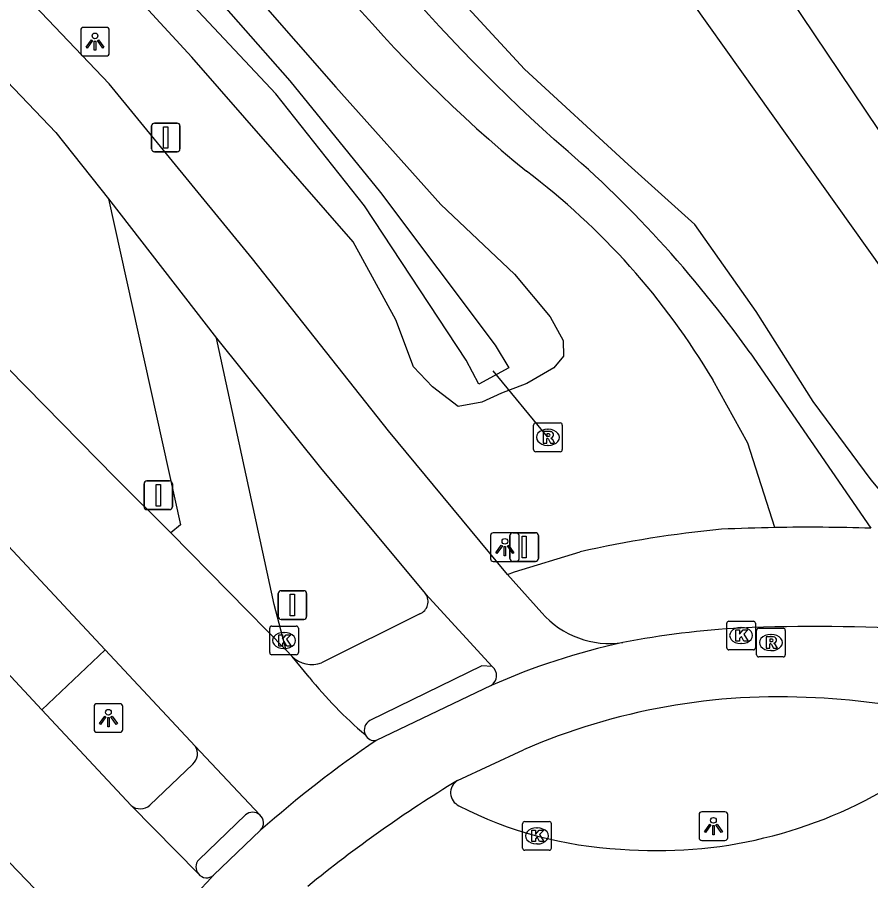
# Model space of a CAD drawing. Extents: x 155275 to 156263, y 382654 to 383635.
# Drawn here: x 155449.18 to 155478.95, y 382875.87 to 382905.98 of the extents above; entities that cross this region are included whole.
import ezdxf

# ---------------------------------------------------------------- set-up
doc = ezdxf.new("R2010")
doc.units = 0
for name, color, linetype in [('IMGEO_Afsluitpaal', 7, 'Continuous'), ('IMGEO_Duiker', 7, 'Continuous'), ('IMGEO_Fietspad_gesloten', 7, 'Continuous'), ('IMGEO_Groenvoorziening', 7, 'Continuous'), ('IMGEO_Kolk', 7, 'Continuous'), ('IMGEO_Lichtpunt', 7, 'Continuous'), ('IMGEO_Rijbaan_regionaal_gesloten', 7, 'Continuous'), ('IMGEO_Rioolput', 7, 'Continuous'), ('IMGEO_Verkeersbordpaal', 7, 'Continuous'), ('IMGEO_Voetpad_halfverhard', 7, 'Continuous'), ('IMGEO_Voetpad_open', 7, 'Continuous'), ('IMGEO_Waterloop', 7, 'Continuous')]:
    doc.layers.add(name, color=color, linetype=linetype)

msp = doc.modelspace()

# ---------------------------------------------------------------- linework, layer by layer
at = {"layer": 'IMGEO_Afsluitpaal'}
for p, q in [((155466.364, 382887.106), (155466.364, 382887.906)), ((155466.364, 382887.906), (155466.364, 382887.106)), ((155466.464, 382888.006), (155467.254, 382888.006)), ((155467.254, 382888.006), (155466.464, 382888.006)), ((155467.354, 382887.906), (155467.354, 382887.106)), ((155467.354, 382887.106), (155467.354, 382887.906)), ((155467.254, 382887.006), (155466.464, 382887.006)), ((155466.464, 382887.006), (155467.254, 382887.006))]:
    msp.add_line(p, q, dxfattribs=at)
msp.add_lwpolyline([(155466.784, 382887.881), (155466.934, 382887.881), (155466.934, 382887.131), (155466.784, 382887.131), (155466.784, 382887.881)], dxfattribs=at)
for centre, start, end in [((155466.464, 382887.906), 90, 180), ((155466.464, 382887.906), 90, 180), ((155467.254, 382887.906), 0, 90), ((155467.254, 382887.906), 360, 90), ((155466.464, 382887.106), 180, 270), ((155466.464, 382887.106), 180, 270), ((155467.254, 382887.106), 270, 0), ((155467.254, 382887.106), 270, 0)]:
    msp.add_arc(centre, 0.1, start, end, dxfattribs=at)
at = {"layer": 'IMGEO_Duiker'}
msp.add_lwpolyline([(155465.761, 382893.657), (155467.665, 382891.352)], dxfattribs=at)
at = {"layer": 'IMGEO_Fietspad_gesloten'}
for points in [[(155466.274, 382886.546), (155462.125, 382891.56), (155457.382, 382897.564), (155452.381, 382903.663), (155418.229, 382939.486), (155388.973, 382969.911), (155384.202, 382974.94), (155380.679, 382978.82)], [(155382.074, 382973.524), (155387.267, 382968.01), (155417.502, 382936.566), (155450.523, 382901.964), (155452.359, 382899.653)], [(155452.359, 382899.653), (155456.126, 382894.796)], [(155452.359, 382899.653), (155454.868, 382888.278), (155454.538, 382887.999)], [(155456.126, 382894.796), (155459.802, 382890.211), (155463.42, 382885.872)], [(155458.558, 382883.91), (155458.138, 382885.498), (155456.126, 382894.796)], [(155467.471, 382885.215), (155466.274, 382886.546)], [(155463.42, 382885.872), (155465.744, 382883.339)], [(155465.704, 382882.676), (155461.699, 382880.761)], [(155464.531, 382879.361), (155466.833, 382880.434)], [(155457.667, 382877.628), (155456.026, 382876.064)]]:
    msp.add_lwpolyline(points, dxfattribs=at)
for centre, radius, start, end in [((155469.838, 382887.293), 3.15, 221.2803, 278.409), ((155475.963, 382854.966), 29.755, 92.9722, 100.9732), ((155476.977, 382824.248), 60.487, 86.41928, 92.42309), ((155475.451, 382860.62), 24.114, 102.3376, 113.8427), ((155465.495, 382883.021), 0.404, 301.1586, 51.9362), ((155475.754, 382859.859), 22.426, 86.764, 113.4406), ((155475.461, 382852.596), 29.694, 77.806, 86.9903)]:
    msp.add_arc(centre, radius, start, end, dxfattribs=at)
at = {"layer": 'IMGEO_Groenvoorziening'}
for points in [[(155447.775, 382917.285), (155454.703, 382909.926), (155460.293, 382903.543), (155463.956, 382899.45), (155466.518, 382897.024), (155467.762, 382895.538), (155468.224, 382894.705), (155468.233, 382894.159), (155467.888, 382893.76), (155466.948, 382893.209), (155466.064, 382892.869), (155465.377, 382892.557), (155464.556, 382892.407), (155463.66, 382893.099), (155462.999, 382893.797), (155462.379, 382895.436), (155460.89, 382898.156), (155455.27, 382904.593), (155445.485, 382915.19), (155436.945, 382924.144), (155416.355, 382945.549), (155391.148, 382972.039)], [(155449.307, 382930.467), (155455.341, 382931.206), (155459.985, 382927.921), (155460.189, 382920.613), (155462.731, 382920.535), (155484.389, 382890.104)], [(155485.973, 382892.026), (155463.032, 382926.144)], [(155480.428, 382888.102), (155478.96, 382889.854), (155476.942, 382892.584), (155474.948, 382895.718), (155472.811, 382898.757), (155470.484, 382900.847), (155466.876, 382904.17), (155462.935, 382908.444), (155460.869, 382910.723), (155458.708, 382913.952), (155456.833, 382917.181), (155453.913, 382921.454), (155450.071, 382925.825), (155449.456, 382924.804)], [(155452.242, 382883.926), (155450.038, 382881.825)]]:
    msp.add_lwpolyline(points, dxfattribs=at)
at = {"layer": 'IMGEO_Kolk'}
for p, q in [((155474.001, 382884.921), (155474.853, 382884.921)), ((155457.982, 382883.824), (155457.982, 382884.676)), ((155458.057, 382884.75), (155458.909, 382884.75)), ((155458.983, 382884.676), (155458.983, 382883.824)), ((155473.926, 382883.995), (155473.926, 382884.847)), ((155474.414, 382884.701), (155474.439, 382884.701)), ((155474.927, 382884.847), (155474.927, 382883.995)), ((155458.47, 382884.53), (155458.495, 382884.53)), ((155458.493, 382883.97), (155458.468, 382883.97)), ((155474.437, 382884.141), (155474.412, 382884.141)), ((155458.909, 382883.75), (155458.057, 382883.75)), ((155474.853, 382883.921), (155474.001, 382883.921)), ((155466.805, 382877.006), (155466.805, 382877.858)), ((155466.88, 382877.932), (155467.732, 382877.932)), ((155467.293, 382877.712), (155467.318, 382877.712)), ((155467.806, 382877.858), (155467.806, 382877.006)), ((155467.316, 382877.152), (155467.291, 382877.152)), ((155467.732, 382876.932), (155466.88, 382876.932))]:
    msp.add_line(p, q, dxfattribs=at)
for points in [[(155474.001, 382884.921), (155474.853, 382884.921)], [(155457.982, 382883.824), (155457.982, 382884.676)], [(155458.057, 382884.75), (155458.909, 382884.75)], [(155458.983, 382884.676), (155458.983, 382883.824)], [(155473.926, 382883.995), (155473.926, 382884.847)], [(155474.247, 382884.621), (155474.37, 382884.621), (155474.37, 382884.47), (155474.5, 382884.621), (155474.664, 382884.621), (155474.518, 382884.47), (155474.671, 382884.221), (155474.519, 382884.221), (155474.434, 382884.385), (155474.37, 382884.318), (155474.37, 382884.221), (155474.247, 382884.221), (155474.247, 382884.621)], [(155474.927, 382884.847), (155474.927, 382883.995)], [(155458.303, 382884.45), (155458.426, 382884.45), (155458.426, 382884.299), (155458.556, 382884.45), (155458.72, 382884.45), (155458.574, 382884.299), (155458.727, 382884.05), (155458.575, 382884.05), (155458.49, 382884.214), (155458.426, 382884.147), (155458.426, 382884.05), (155458.303, 382884.05), (155458.303, 382884.45)], [(155458.909, 382883.75), (155458.057, 382883.75)], [(155474.853, 382883.921), (155474.001, 382883.921)], [(155466.805, 382877.006), (155466.805, 382877.858)], [(155466.88, 382877.932), (155467.732, 382877.932)], [(155467.806, 382877.858), (155467.806, 382877.006)], [(155467.126, 382877.632), (155467.249, 382877.632), (155467.249, 382877.481), (155467.379, 382877.632), (155467.543, 382877.632), (155467.397, 382877.481), (155467.55, 382877.232), (155467.398, 382877.232), (155467.313, 382877.396), (155467.249, 382877.329), (155467.249, 382877.232), (155467.126, 382877.232), (155467.126, 382877.632)], [(155467.732, 382876.932), (155466.88, 382876.932)]]:
    msp.add_lwpolyline(points, dxfattribs=at)
for centre, start, end in [((155474.003, 382884.845), 91.552, 178.448), ((155474.003, 382884.845), 91.552, 178.448), ((155474.851, 382884.845), 1.552, 88.448), ((155474.851, 382884.845), 1.552, 88.448), ((155458.059, 382884.674), 91.552, 178.448), ((155458.059, 382884.674), 91.552, 178.448), ((155458.907, 382884.674), 1.552, 88.448), ((155458.907, 382884.674), 1.552, 88.448), ((155474.003, 382883.997), 181.552, 268.448), ((155474.003, 382883.997), 181.552, 268.448), ((155474.851, 382883.997), 271.552, 358.448), ((155474.851, 382883.997), 271.552, 358.448), ((155458.059, 382883.826), 181.552, 268.448), ((155458.059, 382883.826), 181.552, 268.448), ((155458.907, 382883.826), 271.552, 358.448), ((155458.907, 382883.826), 271.552, 358.448), ((155466.882, 382877.856), 91.552, 178.448), ((155466.882, 382877.856), 91.552, 178.448), ((155467.73, 382877.856), 1.552, 88.448), ((155467.73, 382877.856), 1.552, 88.448), ((155466.882, 382877.008), 181.552, 268.448), ((155466.882, 382877.008), 181.552, 268.448), ((155467.73, 382877.008), 271.552, 358.448), ((155467.73, 382877.008), 271.552, 358.448)]:
    msp.add_arc(centre, 0.0765, start, end, dxfattribs=at)
for centre, major_axis, ratio, start_param, end_param in [((155474.413, 382884.421), (-0.387, 0.002), 0.722429, 4.712389, 7.853982), ((155474.438, 382884.421), (-0.39, 0.002), 0.717154, 1.570796, 4.712389), ((155458.469, 382884.25), (-0.387, 0.002), 0.722429, 4.712389, 7.853982), ((155458.494, 382884.25), (-0.39, 0.002), 0.717154, 1.570796, 4.712389), ((155467.292, 382877.432), (-0.387, 0.002), 0.722429, 4.712389, 7.853982), ((155467.317, 382877.432), (-0.39, 0.002), 0.717154, 1.570796, 4.712389)]:
    msp.add_ellipse(centre, major_axis=major_axis, ratio=ratio, start_param=start_param, end_param=end_param, dxfattribs=at)
at = {"layer": 'IMGEO_Lichtpunt'}
for p, q in [((155451.39, 382905.536), (155451.39, 382904.729)), ((155451.39, 382905.536), (155451.39, 382904.729)), ((155452.292, 382905.631), (155451.484, 382905.631)), ((155452.292, 382905.631), (155451.484, 382905.631)), ((155452.386, 382904.729), (155452.386, 382905.536)), ((155452.386, 382904.729), (155452.386, 382905.536)), ((155451.484, 382904.635), (155452.292, 382904.635)), ((155451.484, 382904.635), (155452.292, 382904.635)), ((155465.686, 382887.908), (155465.686, 382887.101)), ((155465.686, 382887.908), (155465.686, 382887.101)), ((155466.588, 382888.003), (155465.78, 382888.003)), ((155466.588, 382888.003), (155465.78, 382888.003)), ((155466.682, 382887.101), (155466.682, 382887.908)), ((155466.682, 382887.101), (155466.682, 382887.908)), ((155465.78, 382887.007), (155466.588, 382887.007)), ((155465.78, 382887.007), (155466.588, 382887.007)), ((155451.859, 382881.948), (155451.859, 382881.141)), ((155451.859, 382881.948), (155451.859, 382881.141)), ((155452.761, 382882.043), (155451.953, 382882.043)), ((155452.761, 382882.043), (155451.953, 382882.043)), ((155452.855, 382881.141), (155452.855, 382881.948)), ((155452.855, 382881.141), (155452.855, 382881.948)), ((155451.953, 382881.047), (155452.761, 382881.047)), ((155451.953, 382881.047), (155452.761, 382881.047)), ((155473.863, 382878.273), (155473.055, 382878.273)), ((155473.863, 382878.273), (155473.055, 382878.273)), ((155472.961, 382878.178), (155472.961, 382877.371)), ((155472.961, 382878.178), (155472.961, 382877.371)), ((155473.957, 382877.371), (155473.957, 382878.178)), ((155473.957, 382877.371), (155473.957, 382878.178)), ((155473.055, 382877.277), (155473.863, 382877.277)), ((155473.055, 382877.277), (155473.863, 382877.277))]:
    msp.add_line(p, q, dxfattribs=at)
for points in [[(155451.764, 382905.2), (155451.803, 382905.172), (155451.615, 382904.91), (155451.577, 382904.937), (155451.764, 382905.2)], [(155451.866, 382905.152), (155451.913, 382905.152), (155451.913, 382904.83), (155451.866, 382904.83), (155451.866, 382905.152)], [(155451.976, 382905.172), (155452.014, 382905.199), (155452.201, 382904.937), (155452.162, 382904.909), (155451.976, 382905.172)], [(155466.06, 382887.572), (155466.099, 382887.544), (155465.911, 382887.282), (155465.873, 382887.309), (155466.06, 382887.572)], [(155466.162, 382887.524), (155466.209, 382887.524), (155466.209, 382887.202), (155466.162, 382887.202), (155466.162, 382887.524)], [(155466.272, 382887.544), (155466.31, 382887.571), (155466.497, 382887.309), (155466.458, 382887.281), (155466.272, 382887.544)], [(155452.233, 382881.612), (155452.272, 382881.584), (155452.084, 382881.322), (155452.046, 382881.349), (155452.233, 382881.612)], [(155452.335, 382881.564), (155452.382, 382881.564), (155452.382, 382881.242), (155452.335, 382881.242), (155452.335, 382881.564)], [(155452.445, 382881.584), (155452.483, 382881.611), (155452.67, 382881.349), (155452.631, 382881.321), (155452.445, 382881.584)], [(155473.335, 382877.842), (155473.374, 382877.814), (155473.186, 382877.552), (155473.148, 382877.579), (155473.335, 382877.842)], [(155473.437, 382877.794), (155473.484, 382877.794), (155473.484, 382877.472), (155473.437, 382877.472), (155473.437, 382877.794)], [(155473.547, 382877.814), (155473.585, 382877.841), (155473.772, 382877.579), (155473.733, 382877.551), (155473.547, 382877.814)]]:
    msp.add_lwpolyline(points, dxfattribs=at)
for centre in [(155451.889, 382905.334), (155466.185, 382887.706), (155452.358, 382881.746), (155473.46, 382877.976)]:
    msp.add_circle(centre, 0.0994, dxfattribs=at)
for centre, start, end in [((155451.484, 382905.536), 90, 180), ((155451.484, 382905.536), 90, 180), ((155452.292, 382905.536), 0, 90), ((155452.292, 382905.536), 0, 90), ((155451.484, 382904.729), 180, 270), ((155451.484, 382904.729), 180, 270), ((155452.292, 382904.729), 270, 0), ((155452.292, 382904.729), 270, 360), ((155465.78, 382887.908), 90, 180), ((155465.78, 382887.908), 90, 180), ((155466.588, 382887.908), 0, 90), ((155466.588, 382887.908), 0, 90), ((155465.78, 382887.101), 180, 270), ((155465.78, 382887.101), 180, 270), ((155466.588, 382887.101), 270, 0), ((155466.588, 382887.101), 270, 360), ((155451.953, 382881.948), 90, 180), ((155451.953, 382881.948), 90, 180), ((155452.761, 382881.948), 0, 90), ((155452.761, 382881.948), 0, 90), ((155451.953, 382881.141), 180, 270), ((155451.953, 382881.141), 180, 270), ((155452.761, 382881.141), 270, 0), ((155452.761, 382881.141), 270, 360), ((155473.055, 382878.178), 90, 180), ((155473.055, 382878.178), 90, 180), ((155473.863, 382878.178), 0, 90), ((155473.863, 382878.178), 0, 90), ((155473.055, 382877.371), 180, 270), ((155473.055, 382877.371), 180, 270), ((155473.863, 382877.371), 270, 0), ((155473.863, 382877.371), 270, 360)]:
    msp.add_arc(centre, 0.0946, start, end, dxfattribs=at)
at = {"layer": 'IMGEO_Rijbaan_regionaal_gesloten'}
for points in [[(155450.038, 382881.825), (155447.09, 382884.981), (155442.782, 382889.374), (155287.661, 383051.161)], [(155433.165, 382905.476), (155436.926, 382900.682), (155441.293, 382895.656), (155452.242, 382883.926)], [(155454.538, 382887.999), (155452.599, 382889.919), (155446.983, 382895.628)], [(155458.558, 382883.91), (155454.538, 382887.999)], [(155452.242, 382883.926), (155455.383, 382880.561)], [(155458.765, 382883.686), (155458.558, 382883.91)], [(155459.357, 382882.969), (155458.765, 382883.686)], [(155443.924, 382881.684), (155450.367, 382874.978)], [(155453.147, 382878.496), (155450.038, 382881.825)], [(155455.383, 382880.561), (155457.636, 382878.166)], [(155455.495, 382876.107), (155453.147, 382878.496)]]:
    msp.add_lwpolyline(points, dxfattribs=at)
for centre, radius, start, end in [((155470.645, 382892.05), 14.488, 218.815, 229.9125), ((155461.644, 382881.119), 0.363, 205.037, 278.6473), ((155484.59, 382847.141), 40.674, 124.2496, 131.4472), ((155488.028, 382840.601), 45.326, 121.2247, 129.3198), ((155464.789, 382878.937), 0.496, 121.3726, 245.6823), ((155471.519, 382892.746), 15.826, 265.2764, 301.8013), ((155470.889, 382890.729), 13.772, 242.7588, 267.1998), ((155457.39, 382877.882), 0.376, 317.5351, 49.0604), ((155474.065, 382858.75), 25.003, 136.1758, 148.2651), ((155455.782, 382876.346), 0.373, 219.7952, 310.9455)]:
    msp.add_arc(centre, radius, start, end, dxfattribs=at)
at = {"layer": 'IMGEO_Rioolput'}
for p, q in [((155467.263, 382891.833), (155468.115, 382891.833)), ((155467.188, 382890.907), (155467.188, 382891.759)), ((155467.676, 382891.613), (155467.701, 382891.613)), ((155468.189, 382891.759), (155468.189, 382890.907)), ((155467.699, 382891.053), (155467.674, 382891.053)), ((155468.115, 382890.833), (155467.263, 382890.833)), ((155474.966, 382883.749), (155474.966, 382884.601)), ((155475.041, 382884.675), (155475.893, 382884.675)), ((155475.967, 382884.601), (155475.967, 382883.749)), ((155475.454, 382884.455), (155475.479, 382884.455)), ((155475.893, 382883.675), (155475.041, 382883.675)), ((155475.477, 382883.895), (155475.452, 382883.895))]:
    msp.add_line(p, q, dxfattribs=at)
for points in [[(155467.263, 382891.833), (155468.115, 382891.833)], [(155467.188, 382890.907), (155467.188, 382891.759)], [(155467.777, 382891.531), (155467.525, 382891.533), (155467.525, 382891.133)], [(155468.189, 382891.759), (155468.189, 382890.907)], [(155467.525, 382891.133), (155467.649, 382891.133), (155467.649, 382891.295), (155467.66, 382891.295)], [(155467.703, 382891.452), (155467.649, 382891.452), (155467.649, 382891.371)], [(155467.649, 382891.371), (155467.701, 382891.371)], [(155467.707, 382891.266), (155467.778, 382891.133), (155467.918, 382891.133), (155467.853, 382891.259)], [(155468.115, 382890.833), (155467.263, 382890.833)], [(155474.966, 382883.749), (155474.966, 382884.601)], [(155475.041, 382884.675), (155475.893, 382884.675)], [(155475.967, 382884.601), (155475.967, 382883.749)], [(155475.555, 382884.373), (155475.303, 382884.375), (155475.303, 382883.975)], [(155475.481, 382884.294), (155475.427, 382884.294), (155475.427, 382884.213)], [(155475.303, 382883.975), (155475.427, 382883.975), (155475.427, 382884.137), (155475.438, 382884.137)], [(155475.427, 382884.213), (155475.479, 382884.213)], [(155475.485, 382884.108), (155475.556, 382883.975), (155475.696, 382883.975), (155475.631, 382884.101)], [(155475.893, 382883.675), (155475.041, 382883.675)]]:
    msp.add_lwpolyline(points, dxfattribs=at)
for centre, radius, start, end in [((155467.265, 382891.757), 0.0765, 91.552, 178.448), ((155467.265, 382891.757), 0.0765, 91.552, 178.448), ((155468.113, 382891.757), 0.0765, 1.552, 88.448), ((155468.113, 382891.757), 0.0765, 1.552, 88.448), ((155467.776, 382891.421), 0.109, 350.3612, 89.416), ((155467.659, 382891.242), 0.0533, 26.0293, 88.6989), ((155467.685, 382891.56), 0.19, 274.7715, 282.9687), ((155467.709, 382891.356), 0.0964, 77.0061, 93.1865), ((155467.723, 382891.413), 0.0378, 276.6634, 79.6772), ((155467.774, 382891.421), 0.112, 277.5842, 350.9817), ((155467.758, 382891.206), 0.108, 29.5134, 73.7905), ((155467.265, 382890.909), 0.0765, 181.552, 268.448), ((155467.265, 382890.909), 0.0765, 181.552, 268.448), ((155468.113, 382890.909), 0.0765, 271.552, 358.448), ((155468.113, 382890.909), 0.0765, 271.552, 358.448), ((155475.043, 382884.599), 0.0765, 91.552, 178.448), ((155475.043, 382884.599), 0.0765, 91.552, 178.448), ((155475.891, 382884.599), 0.0765, 1.552, 88.448), ((155475.891, 382884.599), 0.0765, 1.552, 88.448), ((155475.487, 382884.198), 0.0964, 77.0061, 93.1865), ((155475.501, 382884.255), 0.0378, 276.6634, 79.6772), ((155475.554, 382884.263), 0.109, 350.3612, 89.416), ((155475.437, 382884.084), 0.0533, 26.0293, 88.6989), ((155475.463, 382884.402), 0.19, 274.7715, 282.9687), ((155475.552, 382884.263), 0.112, 277.5842, 350.9817), ((155475.536, 382884.048), 0.108, 29.5134, 73.7905), ((155475.043, 382883.751), 0.0765, 181.552, 268.448), ((155475.043, 382883.751), 0.0765, 181.552, 268.448), ((155475.891, 382883.751), 0.0765, 271.552, 358.448), ((155475.891, 382883.751), 0.0765, 271.552, 358.448)]:
    msp.add_arc(centre, radius, start, end, dxfattribs=at)
for centre, major_axis, ratio, start_param, end_param in [((155467.675, 382891.333), (-0.387, 0.002), 0.722429, 4.712389, 7.853982), ((155467.7, 382891.333), (-0.39, 0.002), 0.717154, 1.570796, 4.712389), ((155475.453, 382884.175), (-0.387, 0.002), 0.722429, 4.712389, 7.853982), ((155475.478, 382884.175), (-0.39, 0.002), 0.717154, 1.570796, 4.712389)]:
    msp.add_ellipse(centre, major_axis=major_axis, ratio=ratio, start_param=start_param, end_param=end_param, dxfattribs=at)
at = {"layer": 'IMGEO_Verkeersbordpaal'}
for p, q in [((155453.863, 382901.391), (155453.863, 382902.191)), ((155453.863, 382902.191), (155453.863, 382901.391)), ((155453.963, 382902.291), (155454.753, 382902.291)), ((155454.753, 382902.291), (155453.963, 382902.291)), ((155454.853, 382902.191), (155454.853, 382901.391)), ((155454.853, 382901.391), (155454.853, 382902.191)), ((155454.753, 382901.291), (155453.963, 382901.291)), ((155453.963, 382901.291), (155454.753, 382901.291)), ((155453.601, 382888.911), (155453.601, 382889.711)), ((155453.601, 382889.711), (155453.601, 382888.911)), ((155453.701, 382889.811), (155454.491, 382889.811)), ((155454.491, 382889.811), (155453.701, 382889.811)), ((155454.591, 382889.711), (155454.591, 382888.911)), ((155454.591, 382888.911), (155454.591, 382889.711)), ((155454.491, 382888.811), (155453.701, 382888.811)), ((155453.701, 382888.811), (155454.491, 382888.811)), ((155458.281, 382885.083), (155458.281, 382885.883)), ((155458.281, 382885.883), (155458.281, 382885.083)), ((155458.381, 382885.983), (155459.171, 382885.983)), ((155459.171, 382885.983), (155458.381, 382885.983)), ((155459.271, 382885.883), (155459.271, 382885.083)), ((155459.271, 382885.083), (155459.271, 382885.883)), ((155459.171, 382884.983), (155458.381, 382884.983)), ((155458.381, 382884.983), (155459.171, 382884.983))]:
    msp.add_line(p, q, dxfattribs=at)
for points in [[(155454.283, 382902.166), (155454.433, 382902.166), (155454.433, 382901.416), (155454.283, 382901.416), (155454.283, 382902.166)], [(155454.021, 382889.686), (155454.171, 382889.686), (155454.171, 382888.936), (155454.021, 382888.936), (155454.021, 382889.686)], [(155458.701, 382885.858), (155458.851, 382885.858), (155458.851, 382885.108), (155458.701, 382885.108), (155458.701, 382885.858)]]:
    msp.add_lwpolyline(points, dxfattribs=at)
for centre, start, end in [((155453.963, 382902.191), 90, 180), ((155453.963, 382902.191), 90, 180), ((155454.753, 382902.191), 0, 90), ((155454.753, 382902.191), 360, 90), ((155453.963, 382901.391), 180, 270), ((155453.963, 382901.391), 180, 270), ((155454.753, 382901.391), 270, 0), ((155454.753, 382901.391), 270, 0), ((155453.701, 382889.711), 90, 180), ((155453.701, 382889.711), 90, 180), ((155454.491, 382889.711), 0, 90), ((155454.491, 382889.711), 360, 90), ((155453.701, 382888.911), 180, 270), ((155453.701, 382888.911), 180, 270), ((155454.491, 382888.911), 270, 0), ((155454.491, 382888.911), 270, 0), ((155458.381, 382885.883), 90, 180), ((155458.381, 382885.883), 90, 180), ((155459.171, 382885.883), 0, 90), ((155459.171, 382885.883), 360, 90), ((155458.381, 382885.083), 180, 270), ((155458.381, 382885.083), 180, 270), ((155459.171, 382885.083), 270, 0), ((155459.171, 382885.083), 270, 0)]:
    msp.add_arc(centre, 0.1, start, end, dxfattribs=at)
at = {"layer": 'IMGEO_Voetpad_halfverhard'}
for points in [[(155474.739, 382894.276), (155478.947, 382888.162)], [(155475.607, 382888.186), (155474.663, 382891.126), (155473.445, 382893.335)]]:
    msp.add_lwpolyline(points, dxfattribs=at)
for centre, radius, start, end in [((155509.298, 382947.755), 61.907, 211.39212, 228.04555), ((155498.046, 382938.532), 49.045, 209.2524, 230.6361), ((155442.093, 382871.165), 39.998, 35.2955, 49.8006), ((155451.681, 382880.431), 25.302, 30.6633, 52.9089)]:
    msp.add_arc(centre, radius, start, end, dxfattribs=at)
at = {"layer": 'IMGEO_Voetpad_open'}
for points in [[(155466.274, 382886.546), (155466.522, 382886.637), (155468.811, 382887.342)], [(155463.222, 382885.177), (155459.791, 382883.466)], [(155465.744, 382883.339), (155465.377, 382883.364), (155461.477, 382881.458)], [(155455.305, 382879.937), (155453.804, 382878.507)], [(155457.144, 382878.166), (155455.508, 382876.601)]]:
    msp.add_lwpolyline(points, dxfattribs=at)
for centre, radius, start, end in [((155476.791, 382821.419), 66.778, 91.01565, 92.61412), ((155476.8, 382821.779), 66.418, 88.14748, 91.02912), ((155477.523, 382848.482), 39.824, 95.4437, 102.6363), ((155463.043, 382885.604), 0.463, 292.768, 35.4283), ((155459.462, 382884.432), 1.021, 226.9722, 288.8231), ((155461.669, 382881.123), 0.387, 119.8427, 203.9174), ((155454.987, 382880.294), 0.478, 311.748, 34.002), ((155453.469, 382878.873), 0.496, 229.4441, 312.4743), ((155457.39, 382877.883), 0.375, 48.99, 131.01), ((155455.781, 382876.347), 0.373, 137.0298, 219.9553)]:
    msp.add_arc(centre, radius, start, end, dxfattribs=at)
at = {"layer": 'IMGEO_Waterloop'}
msp.add_lwpolyline([(155446.47, 382917.004), (155455.076, 382907.87), (155458.688, 382903.767), (155461.85, 382899.868), (155465.852, 382894.549), (155466.325, 382893.762), (155465.272, 382893.187), (155464.84, 382894.03), (155461.288, 382899.411), (155458.196, 382903.31), (155445.925, 382916.371), (155412.904, 382950.833), (155393.654, 382970.786)], dxfattribs=at)

doc.saveas('drawing.dxf')
